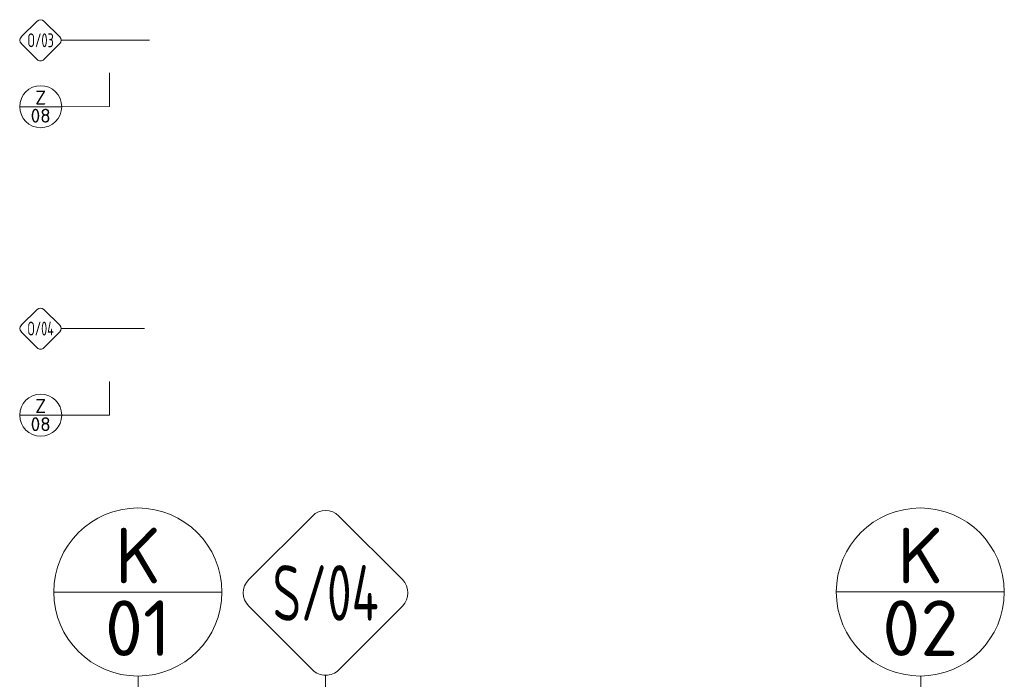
# Model space of a CAD drawing. Header units: millimetres. Extents: x -916886 to 3713765, y -2985421 to 1675785.
# Tile 113 of 656: x 4758 to 11835, y -53317 to -48575. Entities that reach past the tile are written whole.
import ezdxf
from ezdxf.enums import TextEntityAlignment as Align

# ---------------------------------------------------------------- set-up
doc = ezdxf.new("R2010")
doc.units = ezdxf.units.MM
doc.layers.add('A99_N_znaceni 200', color=5, linetype='Continuous', lineweight=5)
doc.layers.add('A99_N_znaceni 50', color=5, linetype='Continuous', lineweight=5)
doc.styles.add('A99_popis', font='isocpeur.ttf')

# ---------------------------------------------------------------- blocks, each defined once
blk = doc.blocks.new('*U83')
at = {"color": 0}
for p, q in [((-0.721, 4.139), (-4.149, 0.711)), ((4.139, 0.711), (0.711, 4.139)), ((-4.149, -0.721), (-0.721, -4.149)), ((0.711, -4.149), (4.139, -0.721)), ((-0.005, -4.445), (-0.005, -20.593))]:
    blk.add_line(p, q, dxfattribs=at)
for centre, start, end in [((-0.005, 3.424), 45, 135), ((-3.433, -0.005), 135, 225), ((3.424, -0.005), 315, 45), ((-0.005, -3.433), 225, 315)]:
    blk.add_arc(centre, 1.012, start, end, dxfattribs=at)
at = {"color": 0, "linetype": 'ByBlock', "style": 'A99_popis', "width": 0.953108}
blk.add_attdef('SKLADBA', text='', height=3, rotation=0.0103, dxfattribs=at).set_placement((-2.863, -1.506), (2.855, -1.505), align=Align.FIT)
blk = doc.blocks.new('*U20')
at = {"color": 0, "linetype": 'ByBlock'}
blk.add_line((-3.02, 0), (3.02, 0), dxfattribs=at)
blk.add_circle((0, 0), 3.02, dxfattribs=at)
at = {"color": 0, "linetype": 'ByBlock', "style": 'A99_popis'}
for tag, p in [('KATEGORIE', (0, 1.31)), ('PRVEK', (0, -1.298))]:
    blk.add_attdef(tag, text='', height=2, dxfattribs=at).set_placement(p, align=Align.MIDDLE_CENTER)
blk = doc.blocks.new('*U80')
at = {"color": 0}
for p, q in [((-0.72, 4.14), (-4.15, 0.71)), ((4.14, 0.71), (0.71, 4.14)), ((-4.15, -0.72), (-0.72, -4.15)), ((0.71, -4.15), (4.14, -0.72)), ((4.44, 0), (23.52, 0))]:
    blk.add_line(p, q, dxfattribs=at)
for centre, start, end in [((0, 3.42), 45, 135), ((-3.43, 0), 135, 225), ((3.42, 0), 315, 45), ((0, -3.43), 225, 315)]:
    blk.add_arc(centre, 1.01, start, end, dxfattribs=at)
at = {"color": 0, "linetype": 'ByBlock', "style": 'A99_popis', "width": 0.953108}
blk.add_attdef('SKLADBA', text='', height=3, rotation=0.0103, dxfattribs=at).set_placement((-2.86, -1.51), (2.86, -1.5), align=Align.FIT)
blk = doc.blocks.new('*U81')
at = {"color": 0}
for p, q in [((-0.72, 4.14), (-4.15, 0.71)), ((4.14, 0.71), (0.71, 4.14)), ((-4.15, -0.72), (-0.72, -4.15)), ((0.71, -4.15), (4.14, -0.72)), ((4.44, 0), (22.39, 0))]:
    blk.add_line(p, q, dxfattribs=at)
for centre, start, end in [((0, 3.42), 45, 135), ((-3.43, 0), 135, 225), ((3.42, 0), 315, 45), ((0, -3.43), 225, 315)]:
    blk.add_arc(centre, 1.01, start, end, dxfattribs=at)
at = {"color": 0, "linetype": 'ByBlock', "style": 'A99_popis', "width": 0.953108}
blk.add_attdef('SKLADBA', text='', height=3, rotation=0.0103, dxfattribs=at).set_placement((-2.86, -1.51), (2.86, -1.5), align=Align.FIT)

msp = doc.modelspace()

# ---------------------------------------------------------------- linework, layer by layer
at = {"layer": 'A99_N_znaceni 200', "lineweight": 5}
for points in [[(5609.9, -53293.2), (5612.5, -54842.6)], [(11236, -53293.1), (11236, -54881.4)]]:
    msp.add_lwpolyline(points, dxfattribs=at)
at = {"layer": 'A99_N_znaceni 50', "lineweight": 5}
for points in [[(5402.5, -48957.5), (5403.3, -49199.5)], [(5060, -49200.6), (5403.3, -49199.5)], [(5402.5, -51175), (5403.3, -51417)], [(5060, -51418.1), (5403.3, -51417)]]:
    msp.add_lwpolyline(points, dxfattribs=at)

# ---------------------------------------------------------------- block references
at = {"layer": 'A99_N_znaceni 200', "xscale": 200, "yscale": 200, "zscale": 200}
for p, values in [((5607.5, -52689.3), {'KATEGORIE': 'K', 'PRVEK': '01'}), ((11231, -52689.1), {'KATEGORIE': 'K', 'PRVEK': '02'})]:
    msp.add_blockref('*U20', p, dxfattribs=at).add_auto_attribs(values)
at = {"layer": 'A99_N_znaceni 200', "lineweight": 5}
ref = msp.add_blockref('*U83', (6957.5, -52695.1), dxfattribs=dict(at, xscale=133.3, yscale=133.3, zscale=133.3))
ref.add_attrib('SKLADBA', 'S/04', dxfattribs={"layer": '0', "color": 0, "linetype": 'ByBlock', "height": 400, "rotation": 0.01026, "style": 'A99_popis', "width": 0.635246}).set_placement((6575.8, -52895.9), (7338.1, -52895.7), align=Align.FIT)
at = {"layer": 'A99_N_znaceni 50', "lineweight": 5}
ref = msp.add_blockref('*U80', (4908.1, -48723.2), dxfattribs=dict(at, xscale=33.325, yscale=33.325, zscale=33.325))
ref.add_attrib('SKLADBA', 'O/03', dxfattribs={"layer": '0', "color": 0, "linetype": 'ByBlock', "height": 100, "rotation": 0.01026, "style": 'A99_popis', "width": 0.657151}).set_placement((4812.7, -48773.3), (5003.3, -48773.3), align=Align.FIT)
at = {"layer": 'A99_N_znaceni 50', "xscale": 50, "yscale": 50, "zscale": 50}
for p in [(4909, -49200.6), (4909, -51418.1)]:
    msp.add_blockref('*U20', p, dxfattribs=at).add_auto_attribs({'KATEGORIE': 'Z', 'PRVEK': '08'})
at = {"layer": 'A99_N_znaceni 50', "lineweight": 5}
ref = msp.add_blockref('*U81', (4908, -50795.5), dxfattribs=dict(at, xscale=33.325, yscale=33.325, zscale=33.325))
ref.add_attrib('SKLADBA', 'O/04', dxfattribs={"layer": '0', "color": 0, "linetype": 'ByBlock', "height": 100, "rotation": 0.01026, "style": 'A99_popis', "width": 0.635246}).set_placement((4812.5, -50845.6), (5003.1, -50845.6), align=Align.FIT)

doc.saveas('drawing.dxf')
